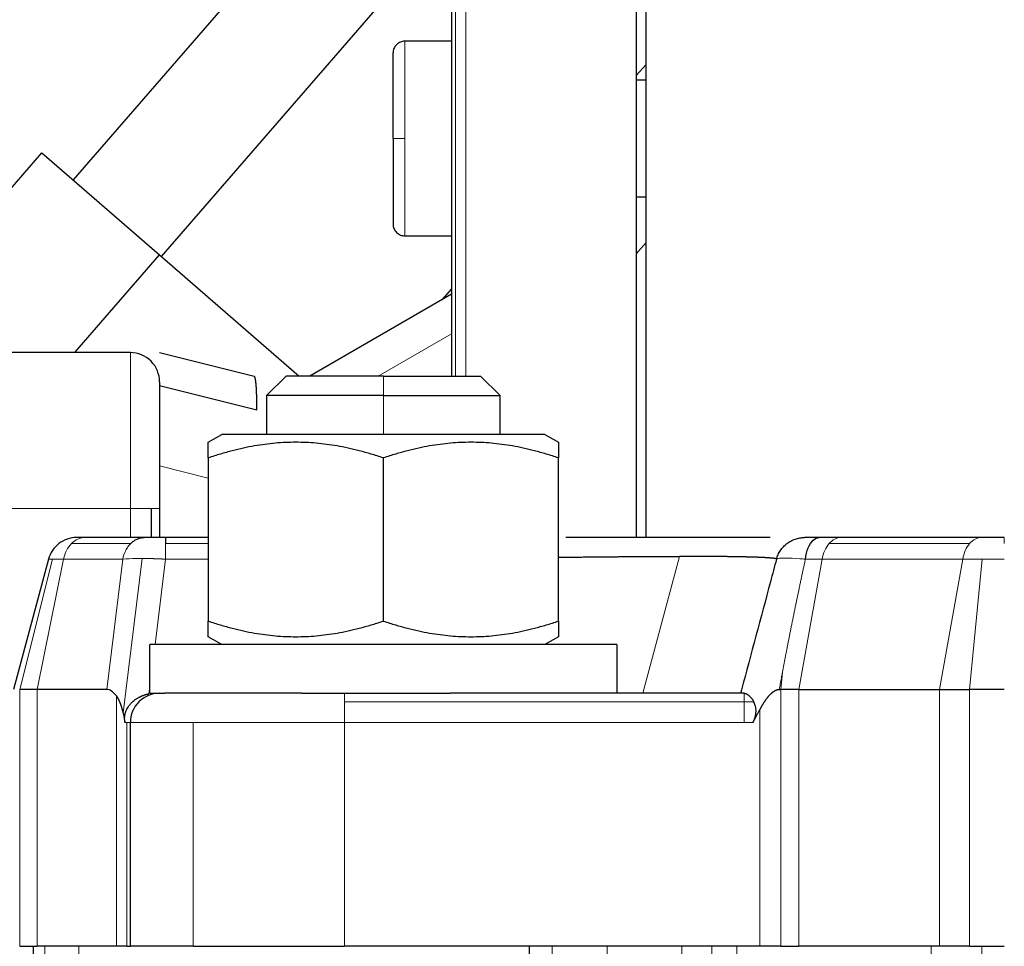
# Model space of a CAD drawing. Header units: inches. Extents: x 0 to 20790, y -12 to 14700.
# Tile 312 of 436: x 9038 to 9089, y 11465 to 11513. Entities that reach past the tile are written whole.
import ezdxf

# ---------------------------------------------------------------- set-up
doc = ezdxf.new("R2010")
doc.units = ezdxf.units.IN
doc.layers.add('1', color=7, linetype='Continuous', true_color=0xffffff)
doc.layers.add('254', color=7, linetype='Continuous', true_color=0xffffff)
doc.styles.add('latin_extended', font='simplex.shx')
doc.dimstyles.get("Standard").update_dxf_attribs({"dimtxt": 0.18, "dimasz": 0.18, "dimexe": 0.18, "dimexo": 0.0625, "dimgap": 0.09, "dimtad": 0, "dimtih": 1, "dimtoh": 1, "dimdec": 4, "dimzin": 0, "dimdsep": 46, "dimtxsty": 'Standard', "dimcen": 0.09, "dimadec": 0, "dimazin": 0, "dimtfac": 1, "dimtdec": 4, "dimtofl": 0, "dimtmove": 0, "dimatfit": 3, "dimfxl": 1, "dimtolj": 1, "dimtzin": 0, "dimarcsym": 0})

# ---------------------------------------------------------------- blocks, each defined once
blk = doc.blocks.new('_U3')
at = {"layer": '254', "color": 3, "linetype": 'Continuous', "lineweight": 13, "transparency": 16777216}
for p, q in [((8941.978, 11480.963), (8941.978, 12953.963)), ((11385.031, 10066.356), (11385.031, 12953.963)), ((9064.478, 12918.963), (11262.531, 12918.963))]:
    blk.add_line(p, q, dxfattribs=at)
at = {"layer": '254', "color": 3, "transparency": 16777216}
for points in [[(9064.478, 12939.38), (9064.478, 12898.546), (8941.978, 12918.963)], [(11262.531, 12898.546), (11262.531, 12939.38), (11385.031, 12918.963)]]:
    blk.add_solid(points, dxfattribs=at)
at = {"layer": 'Defpoints', "color": 0, "transparency": 16777216}
for p in [(11385.031, 12918.963), (8941.978, 11445.963), (11385.031, 10031.356)]:
    blk.add_point(p, dxfattribs=at)
at = {"layer": '254', "color": 2, "lineweight": 13, "transparency": 16777216, "insert": (9947.671, 13102.713), "char_height": 122.5, "attachment_point": 1, "style": 'latin_extended'}
blk.add_mtext('\\A1;2443', dxfattribs=at)

msp = doc.modelspace()

# ---------------------------------------------------------------- linework, layer by layer
at = {"layer": '1', "color": 2, "linetype": 'Continuous', "lineweight": 25}
for p, q in [((9060.495, 11527.264), (9041.037, 11504.835)), ((9045.569, 11500.903), (9062.105, 11519.965)), ((9069.978, 11516.463), (9069.978, 11486.464)), ((9070.478, 11486.463), (9070.478, 11515.499)), ((9060.478, 11515.463), (9060.478, 11494.764)), ((9060.478, 11511.963), (9058.078, 11511.963)), ((9057.478, 11506.963), (9057.478, 11511.363)), ((9070.478, 11510.772), (9069.978, 11510.196)), ((9070.478, 11509.963), (9069.978, 11509.963)), ((9057.478, 11506.963), (9057.478, 11502.563)), ((9029.6, 11494.897), (9039.43, 11506.227)), ((9039.43, 11506.227), (9045.473, 11500.985)), ((9069.978, 11503.963), (9070.478, 11503.963)), ((9058.078, 11501.963), (9060.478, 11501.963)), ((9069.978, 11501.039), (9070.477, 11501.615)), ((9041.116, 11495.963), (9045.473, 11500.985)), ((9045.473, 11500.985), (9052.645, 11494.763)), ((9060.478, 11498.963), (9053.204, 11494.763)), ((9060.478, 11499.246), (9059.987, 11498.679)), ((9043.978, 11495.963), (9036.978, 11495.963)), ((9045.478, 11495.963), (9050.342, 11494.747)), ((9051.978, 11494.763), (9050.978, 11493.763)), ((9056.978, 11494.763), (9051.978, 11494.763)), ((9056.978, 11494.763), (9061.978, 11494.763)), ((9062.978, 11493.763), (9061.978, 11494.763)), ((9045.478, 11494.463), (9045.478, 11487.963)), ((9045.478, 11494.278), (9050.478, 11493.028)), ((9050.978, 11493.763), (9050.978, 11491.763)), ((9056.978, 11493.763), (9050.978, 11493.763)), ((9056.978, 11493.763), (9062.978, 11493.763)), ((9062.978, 11491.763), (9062.978, 11493.763)), ((9047.976, 11491.358), (9048.678, 11491.763)), ((9065.278, 11491.763), (9048.678, 11491.763)), ((9065.278, 11491.763), (9065.981, 11491.358)), ((9047.976, 11490.554), (9047.976, 11482.173)), ((9056.978, 11482.173), (9056.978, 11490.554)), ((9065.981, 11482.173), (9065.981, 11490.554)), ((9045.039, 11487.963), (9045.039, 11486.463)), ((9045.478, 11487.963), (9045.478, 11486.463)), ((9041.643, 11486.463), (9041.219, 11486.463)), ((9044.684, 11486.463), (9041.643, 11486.463)), ((9047.976, 11486.463), (9045.784, 11486.463)), ((9045.784, 11486.463), (9045.784, 11486.153)), ((9080.494, 11486.463), (9079.372, 11486.463)), ((9087.716, 11486.463), (9080.494, 11486.463)), ((9088.889, 11486.463), (9087.716, 11486.463)), ((9039.77, 11485.351), (9037.978, 11478.663)), ((9048.678, 11480.963), (9047.976, 11481.369)), ((9065.981, 11481.369), (9065.278, 11480.963)), ((9068.978, 11480.963), (9044.978, 11480.963)), ((9044.978, 11478.463), (9044.978, 11480.963)), ((9068.978, 11480.963), (9068.978, 11478.463)), ((9039.182, 11478.663), (9038.289, 11478.663)), ((9042.76, 11478.663), (9039.182, 11478.663)), ((9077.326, 11478.663), (9077.403, 11478.663)), ((9078.333, 11478.663), (9077.403, 11478.663)), ((9078.333, 11478.663), (9085.555, 11478.663)), ((9085.555, 11478.663), (9087.104, 11478.663)), ((9088.889, 11478.663), (9087.104, 11478.663)), ((9044.978, 11478.463), (9045.735, 11478.463)), ((9052.784, 11478.463), (9045.735, 11478.463)), ((9052.784, 11478.463), (9060.406, 11478.463)), ((9075.519, 11478.463), (9060.406, 11478.463)), ((9043.978, 11465.463), (9043.978, 11476.963)), ((9038.289, 11465.463), (9039.182, 11465.463)), ((9038.978, 11465.463), (9038.978, 11384.965)), ((9043.256, 11465.463), (9039.182, 11465.463)), ((9043.792, 11465.463), (9043.256, 11465.463)), ((9043.792, 11465.463), (9043.978, 11465.463)), ((9047.2, 11465.463), (9043.978, 11465.463)), ((9047.2, 11465.463), (9054.978, 11465.463)), ((9076.332, 11465.463), (9054.978, 11465.463)), ((9064.478, 11465.463), (9064.478, 11384.965)), ((9077.403, 11465.463), (9076.332, 11465.463)), ((9077.403, 11465.463), (9078.333, 11465.463)), ((9085.555, 11465.463), (9078.333, 11465.463)), ((9087.104, 11465.463), (9085.555, 11465.463)), ((9087.104, 11465.463), (9088.889, 11465.463))]:
    msp.add_line(p, q, dxfattribs=at)
at = {"layer": '1', "color": 110, "linetype": 'Continuous', "lineweight": 13}
for p, q in [((9060.685, 11494.764), (9060.685, 11516.072)), ((9061.22, 11494.763), (9061.22, 11516.429)), ((9058.078, 11511.963), (9058.078, 11506.963)), ((9057.478, 11506.963), (9058.078, 11506.963)), ((9058.078, 11506.963), (9058.078, 11501.963)), ((9056.718, 11494.763), (9060.478, 11496.934)), ((9043.978, 11495.963), (9043.978, 11487.963)), ((9056.978, 11494.763), (9056.978, 11493.763)), ((9056.978, 11491.763), (9056.978, 11493.763)), ((9047.976, 11489.518), (9045.478, 11490.142)), ((9043.978, 11487.963), (9036.978, 11487.963)), ((9045.039, 11487.963), (9043.978, 11487.963)), ((9043.978, 11486.463), (9043.978, 11487.963)), ((9045.478, 11487.963), (9045.039, 11487.963)), ((9040.949, 11486.153), (9043.991, 11486.153)), ((9045.784, 11486.153), (9047.976, 11486.153)), ((9079.885, 11486.153), (9087.107, 11486.153)), ((9088.889, 11486.463), (9088.889, 11486.153)), ((9038.289, 11478.663), (9039.97, 11485.351)), ((9040.543, 11485.351), (9039.182, 11478.663)), ((9039.97, 11485.351), (9039.77, 11485.351)), ((9039.97, 11485.351), (9040.543, 11485.351)), ((9040.543, 11485.351), (9043.584, 11485.351)), ((9043.584, 11485.351), (9042.76, 11478.663)), ((9044.577, 11485.387), (9043.599, 11477.453)), ((9045.243, 11480.963), (9045.784, 11485.351)), ((9045.784, 11485.351), (9047.976, 11485.351)), ((9072.195, 11485.495), (9070.311, 11478.463)), ((9079.527, 11485.351), (9078.333, 11478.663)), ((9078.667, 11485.351), (9079.527, 11485.351)), ((9079.527, 11485.351), (9086.75, 11485.351)), ((9086.75, 11485.351), (9085.555, 11478.663)), ((9087.744, 11485.351), (9086.75, 11485.351)), ((9087.104, 11478.663), (9087.744, 11485.351)), ((9087.744, 11485.351), (9088.889, 11485.351)), ((9077.403, 11478.663), (9077.487, 11479.539)), ((9038.289, 11478.663), (9038.289, 11465.463)), ((9039.182, 11465.463), (9039.182, 11478.663)), ((9044.932, 11478.436), (9044.978, 11478.814)), ((9077.403, 11478.663), (9077.403, 11465.463)), ((9078.333, 11465.463), (9078.333, 11478.663)), ((9085.555, 11478.663), (9085.555, 11465.463)), ((9087.104, 11478.663), (9087.104, 11465.463)), ((9043.256, 11465.463), (9043.256, 11478.325)), ((9054.978, 11478.463), (9054.978, 11478.024)), ((9075.519, 11478.024), (9075.519, 11478.463)), ((9054.978, 11478.024), (9075.519, 11478.024)), ((9054.978, 11478.024), (9054.978, 11476.963)), ((9076.014, 11478.024), (9075.519, 11478.024)), ((9075.519, 11478.024), (9075.519, 11476.963)), ((9076.332, 11477.635), (9076.332, 11465.463)), ((9043.701, 11476.963), (9043.792, 11476.963)), ((9043.792, 11476.963), (9043.792, 11465.463)), ((9043.978, 11476.963), (9043.792, 11476.963)), ((9043.978, 11476.963), (9047.2, 11476.963)), ((9047.2, 11476.963), (9047.2, 11465.463)), ((9054.978, 11476.963), (9047.2, 11476.963)), ((9054.978, 11476.963), (9075.519, 11476.963)), ((9054.978, 11465.463), (9054.978, 11476.963)), ((9075.519, 11476.963), (9075.975, 11476.963)), ((9039.587, 11384.965), (9039.587, 11465.463)), ((9041.321, 11465.463), (9041.321, 11384.965)), ((9065.65, 11384.965), (9065.65, 11465.463)), ((9068.478, 11465.463), (9068.478, 11384.965)), ((9072.321, 11465.463), (9072.321, 11384.965)), ((9073.852, 11384.965), (9073.852, 11465.463)), ((9075.15, 11384.965), (9075.15, 11465.463)), ((9085.135, 11465.463), (9085.135, 11384.965)), ((9087.731, 11384.965), (9087.731, 11465.463))]:
    msp.add_line(p, q, dxfattribs=at)
at = {"layer": '1', "color": 2, "linetype": 'Continuous', "lineweight": 25}
for centre, start, end in [((9043.978, 11494.463), 45, 90), ((9043.978, 11494.463), 0, 45), ((9041.219, 11484.963), 127.5, 165), ((9041.219, 11484.963), 90, 127.5), ((9045.478, 11476.963), 90, 135), ((9045.478, 11476.963), 135, 180)]:
    msp.add_arc(centre, 1.5, start, end, dxfattribs=at)
at = {"layer": '1', "color": 110, "linetype": 'Continuous', "lineweight": 13}
for centre, major_axis, ratio, start_param, end_param in [((9041.643, 11484.963), (0, 1.5), 0.759257, 0.654498, 1.308997), ((9041.643, 11484.963), (0, 1.5), 0.759257, 0, 0.654498), ((9080.494, 11484.963), (0, -1.5), 0.666795, 3.796091, 4.45059), ((9080.494, 11484.963), (0, 1.5), 0.666795, 0, 0.654498), ((9087.716, 11484.963), (0, -1.5), 0.666795, 3.796091, 4.45059), ((9087.716, 11484.963), (0, -1.5), 0.666795, 3.141593, 3.796091)]:
    msp.add_ellipse(centre, major_axis=major_axis, ratio=ratio, start_param=start_param, end_param=end_param, dxfattribs=at)
at = {"layer": '1', "color": 2, "linetype": 'Continuous', "lineweight": 25}
msp.add_ellipse((9043.627, 11467.072), major_axis=(-0.893, 11.59), ratio=0.168654, start_param=6.028143, end_param=6.270194, dxfattribs=at)
for points, knots in [([(9058.078, 11511.963), (9058, 11511.962), (9057.887, 11511.941), (9057.747, 11511.868), (9057.651, 11511.79), (9057.573, 11511.695), (9057.5, 11511.554), (9057.479, 11511.441), (9057.478, 11511.363)], [0, 0, 0, 0, 0.239457, 0.368361, 0.5, 0.631639, 0.760543, 1, 1, 1, 1]), ([(9057.478, 11502.563), (9057.479, 11502.485), (9057.5, 11502.372), (9057.573, 11502.232), (9057.651, 11502.136), (9057.747, 11502.058), (9057.887, 11501.985), (9058, 11501.964), (9058.078, 11501.963)], [0, 0, 0, 0, 0.239457, 0.368361, 0.5, 0.631639, 0.760543, 1, 1, 1, 1]), ([(9050.478, 11493.028), (9050.478, 11493.037), (9050.478, 11493.056), (9050.478, 11493.082), (9050.478, 11493.109), (9050.478, 11493.136), (9050.478, 11493.162), (9050.478, 11493.188), (9050.478, 11493.214), (9050.478, 11493.24), (9050.478, 11493.266), (9050.477, 11493.292), (9050.477, 11493.317), (9050.477, 11493.342), (9050.477, 11493.367), (9050.476, 11493.392), (9050.476, 11493.417), (9050.476, 11493.442), (9050.475, 11493.466), (9050.475, 11493.49), (9050.475, 11493.514), (9050.474, 11493.538), (9050.474, 11493.562), (9050.473, 11493.585), (9050.473, 11493.609), (9050.473, 11493.632), (9050.472, 11493.655), (9050.471, 11493.677), (9050.471, 11493.7), (9050.47, 11493.722), (9050.47, 11493.744), (9050.469, 11493.766), (9050.468, 11493.788), (9050.468, 11493.809), (9050.467, 11493.83), (9050.466, 11493.851), (9050.466, 11493.872), (9050.465, 11493.893), (9050.464, 11493.913), (9050.463, 11493.933), (9050.462, 11493.953), (9050.462, 11493.973), (9050.461, 11493.993), (9050.46, 11494.012), (9050.459, 11494.031), (9050.458, 11494.05), (9050.457, 11494.068), (9050.456, 11494.087), (9050.455, 11494.105), (9050.454, 11494.123), (9050.453, 11494.14), (9050.452, 11494.158), (9050.451, 11494.175), (9050.45, 11494.192), (9050.449, 11494.209), (9050.447, 11494.225), (9050.446, 11494.241), (9050.445, 11494.257), (9050.444, 11494.273), (9050.442, 11494.292), (9050.441, 11494.315), (9050.438, 11494.34), (9050.436, 11494.365), (9050.434, 11494.389), (9050.431, 11494.413), (9050.429, 11494.436), (9050.426, 11494.458), (9050.424, 11494.479), (9050.421, 11494.5), (9050.418, 11494.52), (9050.415, 11494.539), (9050.412, 11494.558), (9050.409, 11494.576), (9050.406, 11494.593), (9050.403, 11494.609), (9050.4, 11494.624), (9050.397, 11494.639), (9050.393, 11494.652), (9050.39, 11494.665), (9050.386, 11494.677), (9050.383, 11494.688), (9050.379, 11494.698), (9050.375, 11494.707), (9050.371, 11494.716), (9050.367, 11494.723), (9050.363, 11494.73), (9050.359, 11494.735), (9050.355, 11494.74), (9050.351, 11494.743), (9050.346, 11494.746), (9050.344, 11494.747), (9050.342, 11494.747)], [0, 0, 0, 0, 0.008396, 0.016803, 0.02522, 0.033648, 0.042085, 0.050533, 0.058991, 0.067459, 0.075936, 0.084422, 0.092918, 0.101423, 0.109937, 0.11846, 0.126991, 0.135531, 0.144079, 0.152635, 0.161199, 0.169771, 0.17835, 0.186937, 0.195531, 0.204132, 0.21274, 0.221355, 0.229976, 0.238604, 0.247237, 0.255877, 0.264523, 0.273174, 0.281831, 0.290493, 0.299159, 0.307831, 0.316508, 0.325189, 0.333874, 0.342564, 0.351257, 0.359954, 0.368655, 0.377359, 0.386067, 0.394777, 0.40349, 0.412206, 0.420924, 0.429644, 0.438367, 0.447091, 0.455817, 0.464544, 0.473273, 0.482002, 0.490733, 0.499464, 0.514555, 0.529723, 0.544967, 0.560287, 0.575682, 0.591152, 0.606697, 0.622315, 0.638006, 0.653769, 0.669604, 0.685509, 0.701485, 0.717529, 0.733643, 0.749824, 0.766071, 0.782385, 0.798763, 0.815205, 0.831711, 0.848278, 0.864906, 0.881595, 0.898342, 0.915147, 0.932009, 0.948926, 0.965898, 0.982923, 1, 1, 1, 1]), ([(9043.991, 11486.153), (9044.04, 11486.203), (9044.092, 11486.247), (9044.202, 11486.325), (9044.259, 11486.357), (9044.377, 11486.41), (9044.437, 11486.43), (9044.56, 11486.456), (9044.622, 11486.463), (9044.684, 11486.463)], [0, 0, 0, 0, 0.25, 0.25, 0.5, 0.5, 0.75, 0.75, 1, 1, 1, 1]), ([(9045.784, 11486.463), (9045.673, 11486.463), (9045.409, 11486.463), (9045.02, 11486.463), (9044.784, 11486.463), (9044.684, 11486.463)], [0, 0, 0, 0, 0.264179, 0.63403, 1, 1, 1, 1]), ([(9076.852, 11486.463), (9076.582, 11486.463), (9075.221, 11486.463), (9072.571, 11486.463), (9069.018, 11486.463), (9067.215, 11486.463), (9066.358, 11486.463)], [0, 0, 0, 0, 0.131278, 0.596988, 0.814319, 1, 1, 1, 1]), ([(9077.18, 11485.351), (9077.202, 11485.43), (9077.229, 11485.508), (9077.297, 11485.657), (9077.337, 11485.728), (9077.428, 11485.865), (9077.479, 11485.929), (9077.59, 11486.048), (9077.651, 11486.103), (9077.716, 11486.153)], [0, 0, 0, 0, 0.25, 0.25, 0.5, 0.5, 0.75, 0.75, 1, 1, 1, 1]), ([(9077.716, 11486.153), (9077.781, 11486.203), (9077.85, 11486.247), (9077.994, 11486.325), (9078.07, 11486.357), (9078.225, 11486.41), (9078.304, 11486.43), (9078.466, 11486.456), (9078.548, 11486.463), (9078.629, 11486.463)], [0, 0, 0, 0, 0.25, 0.25, 0.5, 0.5, 0.75, 0.75, 1, 1, 1, 1]), ([(9079.372, 11486.463), (9079.322, 11486.463), (9079.274, 11486.463), (9079.084, 11486.463), (9078.961, 11486.463), (9078.796, 11486.463), (9078.741, 11486.463), (9078.674, 11486.463), (9078.654, 11486.463), (9078.634, 11486.463), (9078.629, 11486.463), (9078.629, 11486.463)], [0, 0, 0, 0, 0.112771, 0.112771, 0.458132, 0.458132, 0.704818, 0.704818, 0.881023, 0.881023, 1, 1, 1, 1]), ([(9065.997, 11485.451), (9066.013, 11485.451), (9066.047, 11485.451), (9066.101, 11485.452), (9066.159, 11485.453), (9066.217, 11485.453), (9066.275, 11485.454), (9066.332, 11485.455), (9066.39, 11485.456), (9066.447, 11485.456), (9066.504, 11485.457), (9066.584, 11485.458), (9066.687, 11485.459), (9066.812, 11485.46), (9066.937, 11485.462), (9067.061, 11485.463), (9067.185, 11485.464), (9067.308, 11485.466), (9067.43, 11485.467), (9067.552, 11485.468), (9067.674, 11485.469), (9067.795, 11485.471), (9067.915, 11485.472), (9068.035, 11485.473), (9068.154, 11485.474), (9068.272, 11485.475), (9068.39, 11485.476), (9068.507, 11485.477), (9068.624, 11485.478), (9068.74, 11485.479), (9068.856, 11485.48), (9068.971, 11485.481), (9069.085, 11485.482), (9069.199, 11485.482), (9069.311, 11485.483), (9069.424, 11485.484), (9069.535, 11485.485), (9069.647, 11485.485), (9069.757, 11485.486), (9069.867, 11485.487), (9069.976, 11485.487), (9070.084, 11485.488), (9070.192, 11485.489), (9070.299, 11485.489), (9070.405, 11485.49), (9070.511, 11485.49), (9070.615, 11485.491), (9070.72, 11485.491), (9070.823, 11485.492), (9070.926, 11485.492), (9071.028, 11485.492), (9071.129, 11485.493), (9071.23, 11485.493), (9071.33, 11485.493), (9071.429, 11485.494), (9071.527, 11485.494), (9071.625, 11485.494), (9071.722, 11485.494), (9071.818, 11485.494), (9071.913, 11485.495), (9072.008, 11485.495), (9072.102, 11485.495), (9072.164, 11485.495), (9072.195, 11485.495)], [0, 0, 0, 0, 0.006573, 0.014945, 0.023308, 0.031664, 0.040011, 0.048351, 0.056682, 0.065005, 0.07332, 0.081627, 0.099976, 0.118308, 0.136624, 0.154925, 0.17321, 0.191479, 0.209733, 0.227972, 0.246195, 0.264404, 0.282598, 0.300777, 0.318942, 0.337092, 0.355229, 0.373351, 0.39146, 0.409554, 0.427635, 0.445703, 0.463758, 0.481799, 0.499827, 0.517843, 0.535846, 0.553837, 0.571815, 0.589781, 0.607735, 0.625677, 0.643607, 0.661526, 0.679433, 0.69733, 0.715215, 0.733089, 0.750952, 0.768805, 0.786648, 0.80448, 0.822302, 0.840114, 0.857916, 0.875709, 0.893492, 0.911265, 0.92903, 0.946786, 0.964532, 0.98227, 1, 1, 1, 1]), ([(9065.998, 11485.451), (9066.749, 11485.46), (9068.377, 11485.478), (9070.454, 11485.492), (9071.704, 11485.495), (9072.195, 11485.495)], [0, 0, 0, 0, 0.321396, 0.717246, 1, 1, 1, 1]), ([(9077.18, 11485.351), (9077.181, 11485.352), (9077.181, 11485.353), (9077.181, 11485.354), (9077.18, 11485.355), (9077.18, 11485.357), (9077.179, 11485.358), (9077.178, 11485.359), (9077.177, 11485.36), (9077.175, 11485.362), (9077.174, 11485.363), (9077.172, 11485.364), (9077.169, 11485.366), (9077.167, 11485.367), (9077.164, 11485.368), (9077.161, 11485.369), (9077.158, 11485.37), (9077.154, 11485.372), (9077.151, 11485.373), (9077.147, 11485.374), (9077.143, 11485.375), (9077.138, 11485.376), (9077.134, 11485.378), (9077.129, 11485.379), (9077.123, 11485.38), (9077.118, 11485.381), (9077.112, 11485.382), (9077.107, 11485.383), (9077.101, 11485.385), (9077.094, 11485.386), (9077.088, 11485.387), (9077.081, 11485.388), (9077.074, 11485.389), (9077.067, 11485.39), (9077.059, 11485.391), (9077.051, 11485.393), (9077.043, 11485.394), (9077.035, 11485.395), (9077.027, 11485.396), (9077.018, 11485.397), (9077.009, 11485.398), (9077, 11485.399), (9076.991, 11485.4), (9076.981, 11485.401), (9076.972, 11485.402), (9076.962, 11485.403), (9076.951, 11485.404), (9076.941, 11485.405), (9076.93, 11485.406), (9076.919, 11485.407), (9076.908, 11485.408), (9076.897, 11485.409), (9076.885, 11485.41), (9076.874, 11485.411), (9076.862, 11485.412), (9076.849, 11485.413), (9076.837, 11485.414), (9076.824, 11485.415), (9076.812, 11485.416), (9076.798, 11485.417), (9076.785, 11485.418), (9076.772, 11485.419), (9076.758, 11485.42), (9076.744, 11485.421), (9076.73, 11485.422), (9076.716, 11485.423), (9076.701, 11485.424), (9076.686, 11485.425), (9076.671, 11485.426), (9076.656, 11485.427), (9076.641, 11485.428), (9076.625, 11485.429), (9076.609, 11485.429), (9076.593, 11485.43), (9076.577, 11485.431), (9076.56, 11485.432), (9076.544, 11485.433), (9076.527, 11485.434), (9076.51, 11485.435), (9076.493, 11485.436), (9076.475, 11485.436), (9076.458, 11485.437), (9076.44, 11485.438), (9076.422, 11485.439), (9076.403, 11485.44), (9076.385, 11485.441), (9076.366, 11485.441), (9076.347, 11485.442), (9076.328, 11485.443), (9076.309, 11485.444), (9076.29, 11485.445), (9076.27, 11485.445), (9076.25, 11485.446), (9076.23, 11485.447), (9076.21, 11485.448), (9076.19, 11485.448), (9076.169, 11485.449), (9076.148, 11485.45), (9076.127, 11485.451), (9076.106, 11485.451), (9076.085, 11485.452), (9076.063, 11485.453), (9076.042, 11485.453), (9076.02, 11485.454), (9075.998, 11485.455), (9075.975, 11485.456), (9075.953, 11485.456), (9075.93, 11485.457), (9075.898, 11485.458), (9075.857, 11485.459), (9075.804, 11485.46), (9075.751, 11485.462), (9075.698, 11485.463), (9075.643, 11485.464), (9075.587, 11485.466), (9075.53, 11485.467), (9075.472, 11485.468), (9075.414, 11485.469), (9075.354, 11485.471), (9075.294, 11485.472), (9075.233, 11485.473), (9075.171, 11485.474), (9075.108, 11485.475), (9075.044, 11485.476), (9074.979, 11485.477), (9074.913, 11485.478), (9074.847, 11485.479), (9074.779, 11485.48), (9074.711, 11485.481), (9074.642, 11485.482), (9074.572, 11485.482), (9074.501, 11485.483), (9074.429, 11485.484), (9074.357, 11485.485), (9074.283, 11485.485), (9074.209, 11485.486), (9074.134, 11485.487), (9074.058, 11485.487), (9073.982, 11485.488), (9073.904, 11485.489), (9073.826, 11485.489), (9073.747, 11485.49), (9073.667, 11485.49), (9073.587, 11485.491), (9073.505, 11485.491), (9073.423, 11485.492), (9073.34, 11485.492), (9073.256, 11485.492), (9073.172, 11485.493), (9073.087, 11485.493), (9073.001, 11485.493), (9072.914, 11485.494), (9072.827, 11485.494), (9072.739, 11485.494), (9072.65, 11485.494), (9072.56, 11485.494), (9072.47, 11485.495), (9072.379, 11485.495), (9072.287, 11485.495), (9072.226, 11485.495), (9072.195, 11485.495)], [0, 0, 0, 0, 0.004974, 0.009942, 0.014906, 0.019865, 0.024819, 0.029768, 0.034711, 0.03965, 0.044584, 0.049513, 0.054437, 0.059356, 0.06427, 0.06918, 0.074084, 0.078983, 0.083878, 0.088767, 0.093652, 0.098532, 0.103407, 0.108277, 0.113142, 0.118002, 0.122857, 0.127708, 0.132553, 0.137394, 0.14223, 0.147061, 0.151887, 0.156709, 0.161525, 0.166337, 0.171144, 0.175946, 0.180744, 0.185536, 0.190324, 0.195107, 0.199885, 0.204659, 0.209427, 0.214191, 0.218951, 0.223705, 0.228455, 0.2332, 0.23794, 0.242676, 0.247406, 0.252132, 0.256854, 0.261571, 0.266283, 0.27099, 0.275693, 0.280391, 0.285084, 0.289773, 0.294457, 0.299136, 0.303811, 0.308481, 0.313147, 0.317808, 0.322464, 0.327115, 0.331763, 0.336405, 0.341043, 0.345676, 0.350305, 0.354929, 0.359549, 0.364164, 0.368774, 0.37338, 0.377982, 0.382579, 0.387171, 0.391759, 0.396343, 0.400922, 0.405496, 0.410066, 0.414631, 0.419192, 0.423749, 0.428301, 0.432849, 0.437392, 0.441931, 0.446465, 0.450995, 0.45552, 0.460041, 0.464558, 0.46907, 0.473578, 0.478082, 0.482581, 0.487076, 0.491566, 0.496052, 0.500534, 0.505011, 0.514901, 0.524782, 0.534654, 0.544518, 0.554374, 0.564221, 0.574059, 0.58389, 0.593712, 0.603527, 0.613333, 0.623131, 0.632922, 0.642705, 0.65248, 0.662248, 0.672008, 0.681761, 0.691506, 0.701245, 0.710976, 0.7207, 0.730417, 0.740127, 0.74983, 0.759527, 0.769217, 0.7789, 0.788577, 0.798248, 0.807912, 0.81757, 0.827222, 0.836867, 0.846507, 0.856141, 0.865769, 0.875391, 0.885008, 0.894619, 0.904225, 0.913825, 0.92342, 0.93301, 0.942595, 0.952174, 0.961749, 0.971319, 0.980884, 0.990444, 1, 1, 1, 1]), ([(9077.18, 11485.351), (9077.077, 11484.966), (9076.476, 11482.723), (9075.861, 11480.426), (9075.35, 11478.52), (9075.335, 11478.463)], [0, 0, 0, 0, 0.167277, 0.975271, 1, 1, 1, 1]), ([(9076.921, 11478.463), (9076.926, 11478.467), (9076.934, 11478.475), (9076.947, 11478.487), (9076.96, 11478.498), (9076.973, 11478.509), (9076.986, 11478.519), (9076.999, 11478.529), (9077.011, 11478.539), (9077.024, 11478.548), (9077.037, 11478.557), (9077.049, 11478.566), (9077.062, 11478.574), (9077.074, 11478.582), (9077.087, 11478.59), (9077.099, 11478.597), (9077.111, 11478.604), (9077.124, 11478.61), (9077.136, 11478.616), (9077.148, 11478.622), (9077.16, 11478.627), (9077.172, 11478.632), (9077.185, 11478.637), (9077.197, 11478.641), (9077.209, 11478.645), (9077.221, 11478.648), (9077.232, 11478.651), (9077.244, 11478.654), (9077.256, 11478.657), (9077.268, 11478.659), (9077.28, 11478.66), (9077.291, 11478.662), (9077.303, 11478.662), (9077.314, 11478.663), (9077.322, 11478.663), (9077.326, 11478.663)], [0, 0, 0, 0, 0.037501, 0.074433, 0.110803, 0.146621, 0.181893, 0.216631, 0.250843, 0.284539, 0.31773, 0.350428, 0.382642, 0.414386, 0.445672, 0.476514, 0.506924, 0.536918, 0.56651, 0.595716, 0.624552, 0.653035, 0.681183, 0.709014, 0.736546, 0.763798, 0.790792, 0.817548, 0.844086, 0.870428, 0.896597, 0.922616, 0.948507, 0.974294, 1, 1, 1, 1]), ([(9043.256, 11478.325), (9043.259, 11478.322), (9043.264, 11478.314), (9043.273, 11478.303), (9043.281, 11478.291), (9043.289, 11478.279), (9043.297, 11478.267), (9043.305, 11478.254), (9043.313, 11478.241), (9043.321, 11478.227), (9043.329, 11478.213), (9043.337, 11478.199), (9043.345, 11478.185), (9043.353, 11478.17), (9043.361, 11478.154), (9043.369, 11478.139), (9043.376, 11478.123), (9043.384, 11478.106), (9043.392, 11478.09), (9043.4, 11478.073), (9043.407, 11478.055), (9043.415, 11478.038), (9043.422, 11478.02), (9043.43, 11478.001), (9043.437, 11477.982), (9043.445, 11477.963), (9043.452, 11477.944), (9043.46, 11477.924), (9043.467, 11477.904), (9043.474, 11477.883), (9043.482, 11477.862), (9043.489, 11477.841), (9043.496, 11477.819), (9043.503, 11477.797), (9043.51, 11477.775), (9043.517, 11477.752), (9043.524, 11477.729), (9043.531, 11477.706), (9043.538, 11477.682), (9043.545, 11477.658), (9043.552, 11477.634), (9043.559, 11477.609), (9043.566, 11477.584), (9043.573, 11477.558), (9043.579, 11477.532), (9043.586, 11477.506), (9043.593, 11477.48), (9043.597, 11477.462), (9043.599, 11477.453)], [0, 0, 0, 0, 0.01577, 0.03177, 0.048003, 0.064473, 0.081183, 0.098137, 0.115337, 0.132786, 0.150487, 0.168442, 0.186655, 0.205128, 0.223862, 0.242861, 0.262126, 0.28166, 0.301463, 0.321539, 0.34189, 0.362516, 0.383419, 0.404602, 0.426065, 0.44781, 0.469839, 0.492153, 0.514753, 0.537641, 0.560818, 0.584284, 0.608042, 0.632092, 0.656435, 0.681072, 0.706005, 0.731234, 0.75676, 0.782583, 0.808706, 0.835129, 0.861852, 0.888876, 0.916202, 0.943831, 0.971764, 1, 1, 1, 1]), ([(9043.701, 11476.963), (9043.7, 11476.969), (9043.698, 11476.982), (9043.695, 11477), (9043.692, 11477.019), (9043.69, 11477.037), (9043.688, 11477.055), (9043.686, 11477.073), (9043.685, 11477.091), (9043.684, 11477.109), (9043.683, 11477.127), (9043.682, 11477.145), (9043.682, 11477.163), (9043.682, 11477.18), (9043.682, 11477.198), (9043.683, 11477.231), (9043.687, 11477.28), (9043.695, 11477.344), (9043.708, 11477.407), (9043.73, 11477.489), (9043.766, 11477.587), (9043.825, 11477.701), (9043.898, 11477.812), (9043.983, 11477.916), (9044.077, 11478.011), (9044.177, 11478.097), (9044.287, 11478.176), (9044.377, 11478.23), (9044.442, 11478.265), (9044.478, 11478.284), (9044.514, 11478.301), (9044.551, 11478.318), (9044.587, 11478.334), (9044.625, 11478.349), (9044.662, 11478.363), (9044.7, 11478.376), (9044.738, 11478.388), (9044.776, 11478.399), (9044.814, 11478.41), (9044.853, 11478.419), (9044.892, 11478.428), (9044.919, 11478.433), (9044.932, 11478.436)], [0, 0, 0, 0, 0.009349, 0.018618, 0.027808, 0.036921, 0.045959, 0.054925, 0.063819, 0.072644, 0.081403, 0.090097, 0.098729, 0.107301, 0.115816, 0.124274, 0.155642, 0.186551, 0.217309, 0.247961, 0.305932, 0.365195, 0.426645, 0.491088, 0.551045, 0.61221, 0.674988, 0.739755, 0.758528, 0.77724, 0.795899, 0.814514, 0.833092, 0.851642, 0.870171, 0.888689, 0.907202, 0.92572, 0.944251, 0.962802, 0.981382, 1, 1, 1, 1]), ([(9075.519, 11478.463), (9075.522, 11478.463), (9075.526, 11478.463), (9075.534, 11478.463), (9075.541, 11478.462), (9075.548, 11478.461), (9075.556, 11478.46), (9075.564, 11478.459), (9075.571, 11478.457), (9075.579, 11478.456), (9075.586, 11478.453), (9075.594, 11478.451), (9075.602, 11478.449), (9075.61, 11478.446), (9075.618, 11478.443), (9075.626, 11478.44), (9075.634, 11478.436), (9075.642, 11478.432), (9075.65, 11478.429), (9075.658, 11478.424), (9075.666, 11478.42), (9075.674, 11478.415), (9075.682, 11478.41), (9075.691, 11478.405), (9075.699, 11478.4), (9075.707, 11478.394), (9075.716, 11478.388), (9075.724, 11478.382), (9075.733, 11478.376), (9075.741, 11478.37), (9075.75, 11478.363), (9075.758, 11478.356), (9075.775, 11478.342), (9075.8, 11478.319), (9075.832, 11478.286), (9075.864, 11478.25), (9075.891, 11478.218), (9075.912, 11478.19), (9075.928, 11478.168), (9075.943, 11478.145), (9075.958, 11478.122), (9075.973, 11478.099), (9075.987, 11478.074), (9076.001, 11478.049), (9076.009, 11478.032), (9076.014, 11478.024)], [0, 0, 0, 0, 0.016183, 0.032347, 0.048492, 0.064621, 0.080736, 0.096838, 0.11293, 0.129013, 0.14509, 0.161162, 0.177231, 0.193299, 0.209369, 0.225441, 0.241518, 0.257601, 0.273694, 0.289796, 0.305911, 0.32204, 0.338186, 0.354348, 0.370531, 0.386735, 0.402963, 0.419215, 0.435494, 0.451802, 0.46814, 0.48451, 0.500915, 0.564058, 0.626673, 0.688864, 0.750733, 0.782866, 0.814689, 0.846218, 0.877467, 0.908453, 0.939192, 0.969702, 1, 1, 1, 1]), ([(9076.332, 11477.635), (9076.338, 11477.646), (9076.351, 11477.669), (9076.37, 11477.703), (9076.389, 11477.736), (9076.407, 11477.769), (9076.426, 11477.8), (9076.445, 11477.832), (9076.463, 11477.863), (9076.482, 11477.893), (9076.5, 11477.923), (9076.518, 11477.952), (9076.537, 11477.98), (9076.555, 11478.008), (9076.573, 11478.036), (9076.591, 11478.063), (9076.609, 11478.089), (9076.627, 11478.114), (9076.645, 11478.14), (9076.662, 11478.164), (9076.68, 11478.188), (9076.698, 11478.211), (9076.715, 11478.234), (9076.733, 11478.257), (9076.75, 11478.278), (9076.768, 11478.299), (9076.785, 11478.32), (9076.802, 11478.34), (9076.819, 11478.359), (9076.836, 11478.378), (9076.853, 11478.396), (9076.871, 11478.414), (9076.887, 11478.431), (9076.904, 11478.447), (9076.916, 11478.458), (9076.921, 11478.463)], [0, 0, 0, 0, 0.038269, 0.076018, 0.113249, 0.149962, 0.186159, 0.221843, 0.257014, 0.291674, 0.325826, 0.35947, 0.392611, 0.425248, 0.457386, 0.489026, 0.520171, 0.550823, 0.580985, 0.610661, 0.639854, 0.668566, 0.696801, 0.724563, 0.751856, 0.778684, 0.805051, 0.830962, 0.856421, 0.881434, 0.906005, 0.930142, 0.953849, 0.977133, 1, 1, 1, 1]), ([(9075.975, 11476.963), (9075.978, 11476.969), (9075.984, 11476.98), (9075.992, 11476.997), (9076, 11477.014), (9076.008, 11477.031), (9076.016, 11477.048), (9076.023, 11477.065), (9076.03, 11477.081), (9076.037, 11477.098), (9076.044, 11477.115), (9076.05, 11477.131), (9076.056, 11477.147), (9076.062, 11477.164), (9076.068, 11477.18), (9076.073, 11477.196), (9076.078, 11477.212), (9076.083, 11477.228), (9076.1, 11477.287), (9076.122, 11477.389), (9076.134, 11477.532), (9076.126, 11477.67), (9076.108, 11477.764), (9076.092, 11477.823), (9076.084, 11477.848), (9076.076, 11477.873), (9076.068, 11477.898), (9076.058, 11477.924), (9076.048, 11477.949), (9076.037, 11477.974), (9076.026, 11477.999), (9076.018, 11478.016), (9076.014, 11478.024)], [0, 0, 0, 0, 0.015713, 0.031293, 0.046743, 0.062064, 0.077258, 0.092328, 0.107274, 0.1221, 0.136807, 0.151397, 0.165874, 0.180238, 0.194492, 0.208639, 0.222681, 0.23662, 0.25046, 0.375684, 0.500145, 0.621112, 0.749755, 0.774986, 0.800845, 0.827339, 0.854476, 0.882261, 0.9107, 0.9398, 0.969565, 1, 1, 1, 1]), ([(9075.975, 11476.963), (9075.989, 11476.989), (9076.015, 11477.041), (9076.055, 11477.118), (9076.095, 11477.195), (9076.135, 11477.27), (9076.175, 11477.345), (9076.214, 11477.419), (9076.254, 11477.492), (9076.293, 11477.564), (9076.319, 11477.611), (9076.332, 11477.635)], [0, 0, 0, 0, 0.115543, 0.229976, 0.3433, 0.455517, 0.566625, 0.676628, 0.785524, 0.893314, 1, 1, 1, 1]), ([(9043.599, 11477.453), (9043.605, 11477.428), (9043.611, 11477.404), (9043.648, 11477.243), (9043.676, 11477.104), (9043.701, 11476.963)], [0, 0, 0, 0, 0.153021, 0.153021, 1, 1, 1, 1])]:
    msp.add_open_spline(points, degree=3, knots=knots, dxfattribs=at)
for points, weights, degree in [([(9047.976, 11490.554), (9047.976, 11491.358), (9047.976, 11491.357)], [1, 1.07729320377, 1.07735022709], 2), ([(9056.978, 11490.554), (9052.477, 11492.054), (9047.976, 11490.554)], [1, 1.15470053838, 1], 2), ([(9065.981, 11490.554), (9061.479, 11492.054), (9056.978, 11490.554)], [1, 1.15470053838, 1], 2), ([(9065.981, 11491.358), (9065.981, 11490.554)], [1.07735026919, 1], 1), ([(9047.976, 11481.369), (9047.976, 11482.173)], [1.07735026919, 1], 1), ([(9047.976, 11482.173), (9052.477, 11480.672), (9056.978, 11482.173)], [1, 1.15470053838, 1], 2), ([(9056.978, 11482.173), (9061.479, 11480.672), (9065.981, 11482.173)], [1, 1.15470053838, 1], 2), ([(9065.981, 11482.173), (9065.981, 11481.369), (9065.981, 11481.369)], [1, 1.07729320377, 1.07735022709], 2)]:
    msp.add_rational_spline(points, weights, degree=degree, dxfattribs=at)
at = {"layer": '1', "color": 110, "linetype": 'Continuous', "lineweight": 13}
for points, knots in [([(9043.991, 11486.153), (9043.941, 11486.103), (9043.895, 11486.048), (9043.81, 11485.929), (9043.771, 11485.865), (9043.668, 11485.66), (9043.616, 11485.509), (9043.584, 11485.351)], [0, 0, 0, 0, 0.25, 0.25, 0.5, 0.5, 1, 1, 1, 1]), ([(9045.784, 11486.153), (9045.784, 11486.103), (9045.784, 11486.048), (9045.784, 11485.929), (9045.784, 11485.865), (9045.784, 11485.728), (9045.784, 11485.657), (9045.784, 11485.508), (9045.784, 11485.43), (9045.784, 11485.351)], [0, 0, 0, 0, 0.25, 0.25, 0.5, 0.5, 0.75, 0.75, 1, 1, 1, 1]), ([(9043.584, 11485.351), (9043.785, 11485.369), (9044.108, 11485.384), (9044.476, 11485.387), (9044.577, 11485.387)], [0, 0, 0, 0, 0.732139, 1, 1, 1, 1]), ([(9045.784, 11485.351), (9045.775, 11485.352), (9045.756, 11485.353), (9045.729, 11485.354), (9045.702, 11485.356), (9045.674, 11485.357), (9045.647, 11485.359), (9045.619, 11485.36), (9045.592, 11485.362), (9045.565, 11485.363), (9045.538, 11485.364), (9045.51, 11485.365), (9045.483, 11485.367), (9045.456, 11485.368), (9045.429, 11485.369), (9045.402, 11485.37), (9045.375, 11485.371), (9045.348, 11485.372), (9045.321, 11485.373), (9045.295, 11485.374), (9045.268, 11485.375), (9045.241, 11485.376), (9045.215, 11485.377), (9045.188, 11485.378), (9045.162, 11485.379), (9045.135, 11485.379), (9045.109, 11485.38), (9045.083, 11485.381), (9045.057, 11485.381), (9045.031, 11485.382), (9045.005, 11485.383), (9044.979, 11485.383), (9044.953, 11485.384), (9044.927, 11485.384), (9044.902, 11485.385), (9044.876, 11485.385), (9044.85, 11485.385), (9044.825, 11485.386), (9044.8, 11485.386), (9044.775, 11485.386), (9044.75, 11485.387), (9044.725, 11485.387), (9044.7, 11485.387), (9044.675, 11485.387), (9044.65, 11485.387), (9044.626, 11485.387), (9044.601, 11485.387), (9044.585, 11485.387), (9044.577, 11485.387)], [0, 0, 0, 0, 0.022076, 0.044137, 0.066182, 0.088212, 0.110226, 0.132225, 0.154209, 0.176177, 0.19813, 0.220068, 0.241991, 0.263898, 0.285791, 0.307668, 0.32953, 0.351378, 0.37321, 0.395027, 0.41683, 0.438618, 0.46039, 0.482148, 0.503892, 0.52562, 0.547334, 0.569033, 0.590718, 0.612388, 0.634044, 0.655685, 0.677311, 0.698923, 0.720521, 0.742105, 0.763674, 0.785229, 0.806769, 0.828296, 0.849808, 0.871306, 0.89279, 0.91426, 0.935716, 0.957158, 0.978586, 1, 1, 1, 1]), ([(9077.18, 11485.351), (9077.186, 11485.373), (9077.281, 11485.403), (9077.53, 11485.409), (9077.858, 11485.406), (9078.183, 11485.39), (9078.569, 11485.36), (9078.667, 11485.351)], [0, 0, 0, 0, 0.3, 0.545, 0.545, 0.888, 1, 1, 1, 1]), ([(9078.667, 11485.351), (9078.651, 11485.278), (9078.619, 11485.131), (9078.572, 11484.911), (9078.525, 11484.692), (9078.479, 11484.476), (9078.433, 11484.26), (9078.388, 11484.047), (9078.343, 11483.834), (9078.299, 11483.623), (9078.255, 11483.414), (9078.212, 11483.206), (9078.169, 11483), (9078.127, 11482.795), (9078.085, 11482.591), (9078.044, 11482.389), (9078.003, 11482.189), (9077.963, 11481.99), (9077.923, 11481.793), (9077.884, 11481.597), (9077.845, 11481.402), (9077.807, 11481.209), (9077.77, 11481.018), (9077.733, 11480.828), (9077.696, 11480.639), (9077.66, 11480.452), (9077.624, 11480.267), (9077.589, 11480.083), (9077.554, 11479.9), (9077.52, 11479.719), (9077.498, 11479.599), (9077.487, 11479.539)], [0, 0, 0, 0, 0.038074, 0.075891, 0.113452, 0.150757, 0.187805, 0.224597, 0.261132, 0.297411, 0.333434, 0.3692, 0.404709, 0.439962, 0.474959, 0.509699, 0.544182, 0.578409, 0.612379, 0.646093, 0.679549, 0.71275, 0.745693, 0.77838, 0.81081, 0.842984, 0.8749, 0.90656, 0.937964, 0.96911, 1, 1, 1, 1]), ([(9077.487, 11479.539), (9077.477, 11479.49), (9077.459, 11479.391), (9077.432, 11479.244), (9077.405, 11479.097), (9077.378, 11478.952), (9077.352, 11478.807), (9077.335, 11478.711), (9077.326, 11478.663)], [0, 0, 0, 0, 0.169314, 0.337569, 0.504765, 0.670903, 0.835981, 1, 1, 1, 1])]:
    msp.add_open_spline(points, degree=3, knots=knots, dxfattribs=at)
at = {"layer": '1', "color": 2, "linetype": 'Continuous', "lineweight": 25}
msp.add_open_spline([(9078.667, 11485.351), (9078.694, 11485.562), (9078.795, 11485.958), (9079.054, 11486.366), (9079.266, 11486.463), (9079.372, 11486.463)], degree=3, dxfattribs=at)

# ---------------------------------------------------------------- dimensions: what is measured, and where the dimension line sits
at = {"layer": '254', "color": 2, "linetype": 'Continuous', "lineweight": 13}
dim = msp.add_linear_dim(base=(11385.031, 12918.963), p1=(8941.978, 11445.963), p2=(11385.031, 10031.356), dimstyle='Standard', override={"dimscale": 35, "dimtxt": 3.5, "dimasz": 3.5, "dimexe": 1, "dimexo": 1, "dimgap": 1.75, "dimtad": 1, "dimtih": 1, "dimtoh": 0, "dimdec": 0, "dimlfac": 1, "dimzin": 8, "dimdsep": 46, "dimlunit": 2, "dimtxsty": 'latin_extended', "dimsah": 1, "dimse1": 0, "dimse2": 0, "dimsd1": 0, "dimsd2": 0, "dimclrd": 3, "dimclre": 3, "dimclrt": 2, "dimtol": 0, "dimtm": -0.1, "dimtfac": 0.714286, "dimtdec": 3, "dimtofl": 1, "dimtmove": 0, "dimtzin": 8, "dimlwd": 13, "dimlwe": 13}, dxfattribs=at)
dim.commit()
dim.dimension.update_dxf_attribs({"geometry": '_U3', "text_midpoint": (10163.505, 12918.963), "dimtype": 160})

doc.saveas('drawing.dxf')
